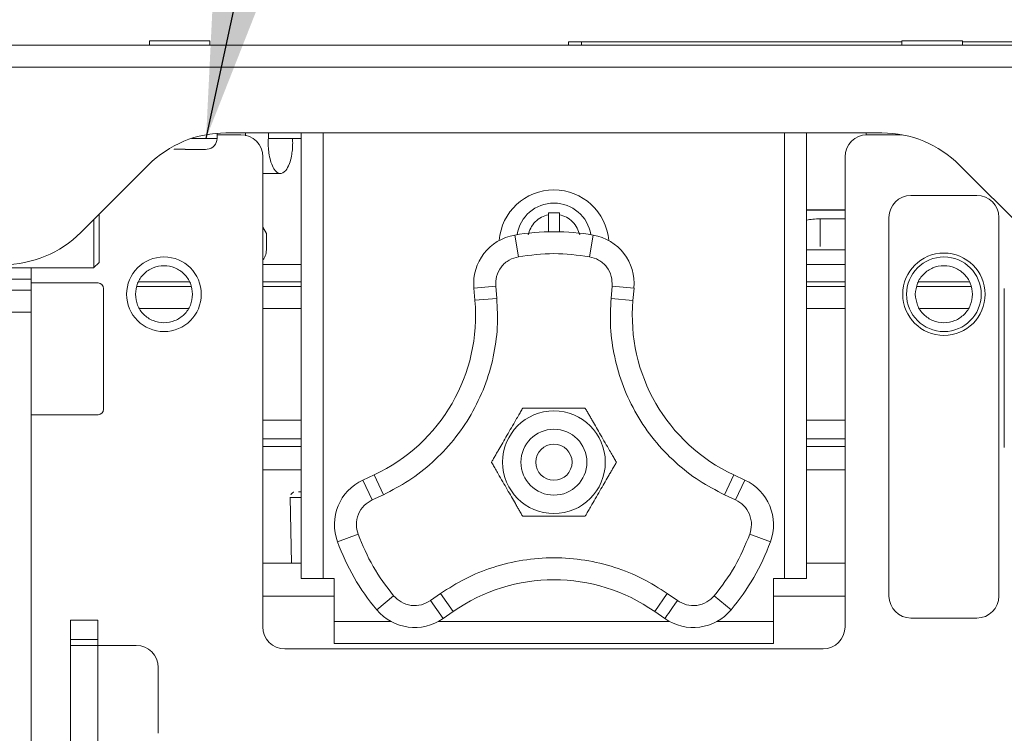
# Model space of a CAD drawing. Header units: millimetres. Extents: x 40090 to 187415, y -53271 to 40260.
# Tile 397 of 406: x 141702 to 141792, y 33776 to 33841. Entities that reach past the tile are written whole.
import ezdxf

# ---------------------------------------------------------------- set-up
doc = ezdxf.new("R2010")
doc.units = ezdxf.units.MM
doc.layers.add('AVM_projekce', color=240, linetype='Continuous')
doc.layers.add('AVM_reproduktor', color=6, linetype='Continuous')
doc.styles.add('AVM', font='arial.ttf')
doc.dimstyles.new('AVM-1_50', dxfattribs={"dimscale": 40, "dimtxt": 2.5, "dimasz": 2.5, "dimexe": 1.25, "dimexo": 0.625, "dimtad": 1, "dimdec": 0, "dimrnd": 1, "dimtxsty": 'AVM', "dimcen": 2.5, "dimclrd": 256, "dimclre": 256, "dimclrt": 256, "dimadec": 0, "dimazin": 0, "dimtfac": 1, "dimtdec": 0, "dimtmove": 0, "dimatfit": 3, "dimfxl": 0, "dimarcsym": 0})

# ---------------------------------------------------------------- blocks, each defined once
blk = doc.blocks.new('SB885ix-top')
at = {"linetype": 'Continuous', "lineweight": 15}
for p, q in [((-38.148, 0.097), (-38.148, -0.303)), ((-32.649, 0.097), (-38.148, 0.097)), ((-32.649, -0.303), (-32.649, 0.097)), ((1.168, 0), (0, 0)), ((0, -0.303), (0, 0)), ((30.349, 0), (1.168, 0)), ((1.168, 0), (1.168, -0.303)), ((30.349, 0.097), (30.349, -0.303)), ((35.849, 0.097), (30.349, 0.097)), ((35.849, -0.303), (35.849, 0.097)), ((811.6, 0), (35.849, 0)), ((63.867, -0.303), (-66.622, -0.303)), ((-66.622, -2.303), (63.867, -2.303)), ((-34.314, -8.804), (-31.999, -8.804)), ((-31.999, -8.804), (-31.999, -8.336)), ((-29.829, -8.476), (-31.999, -8.476)), ((-31.187, -8.303), (28.527, -8.303)), ((-27.326, -8.774), (-27.326, -8.303)), ((-27.326, -8.799), (-27.326, -8.774)), ((-24.329, -8.799), (-27.326, -8.799)), ((-24.329, -48.901), (-24.329, -8.303)), ((-22.329, -48.901), (-22.329, -8.303)), ((19.669, -8.303), (19.669, -48.901)), ((21.669, -8.303), (21.669, -48.901)), ((30.379, -8.476), (27.169, -8.476)), ((-35.899, -9.804), (-35.899, -9.793)), ((-34.899, -9.793), (-34.899, -9.804)), ((-33.051, -9.804), (-32.899, -9.793)), ((-32.899, -9.793), (-32.899, -9.799)), ((-27.829, -53.301), (-27.829, -10.476)), ((25.169, -10.476), (25.169, -53.301)), ((-44.4, -17.374), (-38.257, -11.231)), ((35.598, -11.231), (41.74, -17.374)), ((-27.829, -12), (-26.226, -12)), ((31.169, -13.999), (37.169, -13.999)), ((-1.83, -15.752), (-1.83, -15.599)), ((-1.83, -17.308), (-1.83, -15.752)), ((-0.83, -15.599), (-0.83, -15.752)), ((-0.83, -15.752), (-0.83, -17.308)), ((25.169, -15.311), (21.669, -15.311)), ((25.169, -15.328), (21.669, -15.328)), ((29.169, -50.498), (29.169, -15.999)), ((39.168, -15.999), (39.168, -50.498)), ((-27.499, -17.456), (-27.829, -16.886)), ((25.169, -16.135), (22.899, -16.135)), ((22.899, -16.135), (22.899, -18.644)), ((-27.499, -17.456), (-27.499, -18.956)), ((-4.561, -19.579), (-4.902, -17.608)), ((2.242, -17.608), (1.902, -19.579)), ((21.669, -18.957), (25.169, -18.957)), ((-51.828, -20.599), (-43.227, -20.599)), ((-48.928, -20.599), (-48.928, -21.625)), ((-43.23, -20.6), (-42.726, -20.096)), ((-27.829, -20.299), (-24.329, -20.299)), ((21.669, -20.299), (25.169, -20.299)), ((-48.928, -21.625), (-51.428, -21.625)), ((-48.928, -21.625), (-48.928, -22.625)), ((-48.928, -21.975), (-42.828, -21.975)), ((-39.289, -22.299), (-34.368, -22.299)), ((-34.518, -21.867), (-39.139, -21.867)), ((-24.329, -21.867), (-27.829, -21.867)), ((-27.829, -22.299), (-24.329, -22.299)), ((-8.619, -22.434), (-6.627, -22.26)), ((-6.529, -23.38), (-6.627, -22.26)), ((3.967, -22.26), (3.869, -23.38)), ((3.967, -22.26), (5.959, -22.434)), ((25.169, -21.867), (21.669, -21.867)), ((25.169, -22.299), (21.669, -22.299)), ((36.629, -22.299), (31.708, -22.299)), ((36.479, -21.867), (31.858, -21.867)), ((-48.928, -22.625), (-51.428, -22.625)), ((-48.928, -22.625), (-48.928, -24.625)), ((-42.328, -22.475), (-42.328, -33.475)), ((-8.619, -22.434), (-8.521, -23.554)), ((5.861, -23.555), (5.959, -22.434)), ((39.668, -36.975), (39.668, -22.475)), ((-6.529, -23.38), (-8.521, -23.554)), ((5.861, -23.555), (3.869, -23.38)), ((-51.428, -24.625), (-48.928, -24.625)), ((-48.928, -24.625), (-48.928, -87.646)), ((-39.027, -24.299), (-34.63, -24.299)), ((-27.829, -24.299), (-24.329, -24.299)), ((21.669, -24.299), (25.169, -24.299)), ((31.97, -24.299), (36.367, -24.299)), ((-42.828, -33.975), (-48.928, -33.975)), ((-24.329, -34.457), (-27.829, -34.457)), ((25.169, -34.457), (21.669, -34.457)), ((-27.829, -36.162), (-24.329, -36.162)), ((21.669, -36.162), (25.169, -36.162)), ((-24.329, -36.877), (-27.829, -36.877)), ((25.169, -36.877), (21.669, -36.877)), ((-24.329, -38.994), (-27.829, -38.994)), ((25.169, -38.994), (21.669, -38.994)), ((-17.697, -39.447), (-18.716, -39.923)), ((-17.87, -41.735), (-18.716, -39.923)), ((-17.697, -39.447), (-16.851, -41.26)), ((14.192, -41.26), (15.037, -39.447)), ((16.056, -39.923), (15.037, -39.447)), ((16.056, -39.923), (15.211, -41.735)), ((-25.334, -41.498), (-25.334, -41.507)), ((-25.334, -41.498), (-25.334, -41.507)), ((-25.334, -41.498), (-25.334, -41.507)), ((-25.334, -41.498), (-25.334, -41.507)), ((-25.334, -41.507), (-25.229, -47.498)), ((-17.87, -41.735), (-16.851, -41.26)), ((14.192, -41.26), (15.211, -41.735)), ((-19.16, -44.864), (-21.037, -45.555)), ((16.5, -44.864), (18.377, -45.555)), ((-27.829, -47.498), (-24.329, -47.498)), ((21.669, -47.498), (25.169, -47.498)), ((-24.329, -48.901), (-22.329, -48.901)), ((-22.329, -48.901), (-21.329, -48.901)), ((-21.329, -48.901), (-21.329, -52.801)), ((18.669, -52.801), (18.669, -48.901)), ((19.669, -48.901), (18.669, -48.901)), ((19.669, -48.901), (21.669, -48.901)), ((-27.829, -50.498), (-21.329, -50.498)), ((-15.928, -50.461), (-17.465, -51.741)), ((-11.653, -50.265), (-12.574, -50.909)), ((-11.427, -52.548), (-12.574, -50.909)), ((-11.653, -50.265), (-10.506, -51.903)), ((7.846, -51.903), (8.993, -50.264)), ((9.914, -50.909), (8.993, -50.264)), ((13.268, -50.461), (14.805, -51.741)), ((18.669, -50.498), (25.169, -50.498)), ((-11.427, -52.548), (-10.506, -51.903)), ((7.846, -51.903), (8.767, -52.548)), ((-42.848, -52.687), (-45.348, -52.687)), ((-45.348, -52.687), (-45.348, -54.437)), ((-42.848, -52.687), (-42.848, -54.437)), ((-21.329, -52.801), (-21.329, -54.801)), ((-21.329, -52.801), (-16.181, -52.801)), ((-11.833, -52.801), (9.174, -52.801)), ((13.522, -52.801), (18.669, -52.801)), ((18.669, -54.801), (18.669, -52.801)), ((37.169, -52.498), (31.169, -52.498)), ((-45.348, -54.437), (-42.848, -54.437)), ((-45.348, -54.437), (-45.348, -54.998)), ((-42.848, -54.998), (-42.848, -54.437)), ((-45.348, -54.998), (-45.348, -64.997)), ((-42.848, -54.998), (-45.348, -54.998)), ((-42.848, -64.997), (-42.848, -54.998)), ((-39.348, -54.998), (-42.848, -54.998)), ((23.169, -55.301), (-25.829, -55.301)), ((18.669, -54.801), (-21.329, -54.801)), ((-37.349, -62.998), (-37.349, -56.998))]:
    blk.add_line(p, q, dxfattribs=at)
at = {"linetype": 'Continuous', "lineweight": 15, "flags": 128}
blk.add_lwpolyline([(9.914, -50.909), (9.69, -51.229), (9.475, -51.536), (9.277, -51.819), (9.103, -52.068), (8.96, -52.271), (8.854, -52.423), (8.789, -52.516), (8.767, -52.548)], dxfattribs=at)
at = {"linetype": 'Continuous', "lineweight": 15}
for centre, radius in [((-36.829, -22.999), 3.4), ((34.169, -22.999), 3.75), ((34.169, -22.999), 3.4), ((-1.33, -38.301), 4.675), ((-1.33, -38.301), 3), ((-1.33, -38.301), 1.65)]:
    blk.add_circle(centre, radius, dxfattribs=at)
for centre, radius, start, end in [((-31.187, -18.302), 10, 90, 135), ((-32.999, -8.804), 1, 275.71028, 0), ((-29.829, -10.476), 2, 0, 90), ((27.169, -10.476), 2, 90, 180), ((28.527, -18.302), 10, 45, 90), ((-1.33, -18.499), 5, 4.52406, 175.47585), ((31.169, -15.999), 2, 90, 180), ((37.169, -15.999), 2, 0, 90), ((-1.33, -18.099), 3.4, 8.91039, 171.08961), ((-51.47, -10.303), 10, 270, 315), ((-4.136, -22.043), 4.5, 99.79291, 184.99578), ((-1.33, -38.301), 20.999, 80.20716, 99.79291), ((1.476, -22.043), 4.5, 355.00521, 80.20716), ((-42.828, -22.475), 0.5, 0, 90), ((-24.46, -24.948), 15.999, 295.00521, 4.99578), ((21.8, -24.948), 15.999, 175.00521, 244.99578), ((-42.828, -33.475), 0.5, 270, 0), ((-16.814, -44.001), 4.5, 115.00521, 200.20716), ((14.154, -44.001), 4.5, 339.79291, 64.99578), ((-1.33, -38.301), 20.999, 200.20716, 219.79291), ((-1.33, -38.301), 20.999, 320.20716, 339.79291), ((-1.33, -65.009), 15.999, 55.00521, 124.99578), ((31.169, -50.498), 2, 180, 270), ((37.169, -50.498), 2, 270, 0), ((-14.007, -48.861), 4.5, 219.79291, 304.99578), ((11.348, -48.861), 4.5, 235.00521, 320.20716), ((-25.829, -53.301), 2, 180, 270), ((23.169, -53.301), 2, 270, 0), ((-39.348, -56.998), 2, 0, 90)]:
    blk.add_arc(centre, radius, start, end, dxfattribs=at)
blk.add_ellipse((22.899, -16.63), major_axis=(1.849, 0), ratio=0.267976, start_param=1.570796, end_param=2.298429, dxfattribs=at)
for points, knots in [([(-29.399, -8.303), (-29.399, -8.353), (-29.399, -8.429), (-29.399, -8.524), (-29.399, -8.556)], [0, 0, 0, 0, 0.671603, 1, 1, 1, 1]), ([(-25.125, -8.799), (-25.119, -8.932), (-25.105, -9.278), (-25.134, -9.847), (-25.23, -10.519), (-25.43, -11.238), (-25.792, -11.874), (-26.285, -12.104), (-26.751, -11.765), (-27.075, -11.078), (-27.248, -10.393), (-27.325, -9.752), (-27.345, -9.223), (-27.333, -8.932), (-27.328, -8.798)], [0, 0, 0, 0, 0.033524, 0.087073, 0.140397, 0.222753, 0.345344, 0.517516, 0.692452, 0.793051, 0.868968, 0.926776, 0.966464, 1, 1, 1, 1]), ([(27.099, -8.303), (27.099, -8.351), (27.099, -8.407), (27.099, -8.48), (27.099, -8.49)], [0, 0, 0, 0, 0.857529, 1, 1, 1, 1]), ([(-35.899, -9.793), (-35.732, -9.796), (-35.399, -9.802), (-35.065, -9.796), (-34.899, -9.793)], [0, 0, 0, 0, 0.499815, 1, 1, 1, 1]), ([(-34.899, -9.804), (-34.682, -9.804), (-34.239, -9.804), (-33.68, -9.804), (-33.249, -9.804), (-33.116, -9.804), (-33.051, -9.804)], [0, 0, 0, 0, 0.244755, 0.500003, 0.755254, 1, 1, 1, 1]), ([(-42.728, -17.599), (-42.728, -17.277), (-42.728, -16.632), (-42.728, -15.957), (-42.728, -15.744), (-42.728, -15.702)], [0, 0, 0, 0, 0.44673, 0.893461, 1, 1, 1, 1]), ([(-3.677, -17.599), (-3.612, -17.383), (-3.479, -16.94), (-3.049, -16.381), (-2.489, -15.95), (-2.047, -15.817), (-1.83, -15.752)], [0, 0, 0, 0, 0.244752, 0.5, 0.755247, 1, 1, 1, 1]), ([(-1.83, -15.599), (-1.663, -15.599), (-1.33, -15.599), (-0.997, -15.599), (-0.83, -15.599)], [0, 0, 0, 0, 0.499816, 1, 1, 1, 1]), ([(-0.83, -15.752), (-0.613, -15.817), (-0.171, -15.95), (0.389, -16.381), (0.82, -16.94), (0.952, -17.383), (1.017, -17.599)], [0, 0, 0, 0, 0.244752, 0.5, 0.755248, 1, 1, 1, 1]), ([(-43.228, -17.599), (-43.228, -17.193), (-43.228, -16.684), (-43.228, -16.284), (-43.228, -16.202)], [0, 0, 0, 0, 0.7963461, 1, 1, 1, 1]), ([(-43.228, -20.599), (-43.228, -20.554), (-43.228, -20.464), (-43.228, -19.77), (-43.228, -18.779), (-43.228, -17.992), (-43.228, -17.599)], [0, 0, 0, 0, 0.2500099, 0.5000004, 0.7500024, 1, 1, 1, 1]), ([(-42.728, -20.099), (-42.728, -20.062), (-42.728, -19.986), (-42.728, -19.408), (-42.728, -18.582), (-42.728, -17.927), (-42.728, -17.599)], [0, 0, 0, 0, 0.2500097, 0.4999991, 0.7499999, 1, 1, 1, 1]), ([(-27.829, -19.881), (-27.802, -19.849), (-27.709, -19.739), (-27.56, -19.434), (-27.523, -19.144), (-27.499, -18.956)], [0, 0, 0, 0, 0.124668, 0.434177, 1, 1, 1, 1]), ([(-4.561, -19.579), (-4.851, -19.661), (-5.451, -19.83), (-6.161, -20.483), (-6.611, -21.337), (-6.622, -21.96), (-6.627, -22.26)], [0, 0, 0, 0, 0.2411587, 0.4999999, 0.758841, 1, 1, 1, 1]), ([(1.902, -19.579), (0.824, -19.441), (-1.33, -19.164), (-3.484, -19.441), (-4.561, -19.579)], [0, 0, 0, 0, 0.5, 1, 1, 1, 1]), ([(3.967, -22.26), (3.962, -21.96), (3.951, -21.337), (3.501, -20.483), (2.791, -19.83), (2.191, -19.661), (1.902, -19.579)], [0, 0, 0, 0, 0.2411593, 0.4999998, 0.758841, 1, 1, 1, 1]), ([(-39.428, -22.999), (-39.389, -22.659), (-39.311, -21.978), (-38.71, -21.113), (-37.851, -20.535), (-36.829, -20.332), (-35.807, -20.535), (-34.947, -21.113), (-34.346, -21.978), (-34.268, -22.659), (-34.229, -22.999)], [0, 0, 0, 0, 0.1250001, 0.2500001, 0.375, 0.5, 0.6249999, 0.7499998, 0.8749998, 1, 1, 1, 1]), ([(31.569, -22.999), (31.608, -22.659), (31.686, -21.978), (32.287, -21.113), (33.147, -20.535), (34.169, -20.332), (35.191, -20.535), (36.05, -21.113), (36.651, -21.978), (36.729, -22.659), (36.769, -22.999)], [0, 0, 0, 0, 0.125, 0.25, 0.375, 0.5, 0.625, 0.75, 0.875, 1, 1, 1, 1]), ([(-34.229, -22.999), (-34.268, -23.339), (-34.346, -24.02), (-34.947, -24.885), (-35.807, -25.464), (-36.829, -25.667), (-37.851, -25.464), (-38.71, -24.885), (-39.311, -24.02), (-39.389, -23.339), (-39.428, -22.999)], [0, 0, 0, 0, 0.125, 0.25, 0.375, 0.5, 0.625, 0.75, 0.875, 1, 1, 1, 1]), ([(36.769, -22.999), (36.729, -23.339), (36.651, -24.02), (36.05, -24.885), (35.191, -25.464), (34.169, -25.667), (33.147, -25.464), (32.287, -24.885), (31.686, -24.02), (31.608, -23.339), (31.569, -22.999)], [0, 0, 0, 0, 0.125, 0.25, 0.375, 0.5, 0.625, 0.75, 0.875, 1, 1, 1, 1]), ([(-6.529, -23.38), (-6.489, -24.259), (-6.409, -26.047), (-6.8, -28.753), (-7.589, -31.431), (-8.808, -33.984), (-10.409, -36.316), (-12.334, -38.339), (-14.482, -40.03), (-16.071, -40.855), (-16.851, -41.26)], [0, 0, 0, 0, 0.119881, 0.244044, 0.371237, 0.5, 0.628763, 0.755956, 0.880119, 1, 1, 1, 1]), ([(14.192, -41.26), (13.411, -40.855), (11.823, -40.03), (9.674, -38.339), (7.749, -36.317), (6.148, -33.984), (4.929, -31.431), (4.14, -28.753), (3.749, -26.047), (3.83, -24.259), (3.869, -23.38)], [0, 0, 0, 0, 0.119881, 0.244044, 0.371237, 0.5, 0.628763, 0.755956, 0.880119, 1, 1, 1, 1]), ([(-7.017, -38.301), (-7.011, -38.291), (-6.998, -38.27), (-6.895, -38.091), (-6.738, -37.819), (-6.544, -37.483), (-6.302, -37.063), (-5.988, -36.521), (-5.601, -35.85), (-5.196, -35.148), (-4.829, -34.513), (-4.57, -34.064), (-4.415, -33.795), (-4.299, -33.595), (-4.197, -33.418), (-4.181, -33.39), (-4.173, -33.377)], [0, 0, 0, 0, 0.0490685, 0.0979534, 0.1710381, 0.2272079, 0.2848576, 0.3887396, 0.4951921, 0.6109712, 0.7297, 0.808892, 0.8483871, 0.8888488, 0.9444936, 1, 1, 1, 1]), ([(-4.173, -33.377), (-4.161, -33.377), (-4.137, -33.377), (-3.93, -33.377), (-3.616, -33.377), (-3.228, -33.377), (-2.743, -33.377), (-2.117, -33.377), (-1.342, -33.377), (-0.532, -33.377), (0.201, -33.377), (0.72, -33.377), (1.031, -33.377), (1.262, -33.377), (1.466, -33.377), (1.498, -33.377), (1.513, -33.377)], [0, 0, 0, 0, 0.049069, 0.097953, 0.171038, 0.227208, 0.284858, 0.38874, 0.495193, 0.610971, 0.7297, 0.808892, 0.848387, 0.888849, 0.944494, 1, 1, 1, 1]), ([(1.513, -33.377), (1.519, -33.387), (1.532, -33.408), (1.635, -33.587), (1.792, -33.859), (1.986, -34.196), (2.228, -34.615), (2.542, -35.158), (2.929, -35.828), (3.334, -36.53), (3.701, -37.165), (3.96, -37.614), (4.115, -37.884), (4.231, -38.083), (4.333, -38.261), (4.349, -38.288), (4.357, -38.301)], [0, 0, 0, 0, 0.049068, 0.097953, 0.171038, 0.227208, 0.284858, 0.38874, 0.495192, 0.610971, 0.7297, 0.808892, 0.848387, 0.888849, 0.944494, 1, 1, 1, 1]), ([(-4.173, -43.226), (-4.179, -43.216), (-4.192, -43.195), (-4.295, -43.016), (-4.452, -42.744), (-4.646, -42.407), (-4.888, -41.988), (-5.202, -41.445), (-5.589, -40.775), (-5.994, -40.073), (-6.361, -39.438), (-6.62, -38.989), (-6.775, -38.719), (-6.891, -38.52), (-6.993, -38.342), (-7.009, -38.315), (-7.017, -38.301)], [0, 0, 0, 0, 0.049068, 0.097953, 0.171038, 0.227208, 0.284858, 0.38874, 0.495192, 0.610971, 0.7297, 0.808892, 0.848387, 0.888849, 0.944494, 1, 1, 1, 1]), ([(4.357, -38.301), (4.351, -38.312), (4.338, -38.333), (4.235, -38.512), (4.078, -38.784), (3.884, -39.12), (3.642, -39.54), (3.329, -40.082), (2.941, -40.753), (2.536, -41.455), (2.169, -42.09), (1.91, -42.539), (1.755, -42.808), (1.639, -43.008), (1.537, -43.185), (1.521, -43.213), (1.513, -43.226)], [0, 0, 0, 0, 0.049069, 0.097953, 0.171038, 0.227208, 0.284858, 0.38874, 0.495192, 0.610971, 0.7297, 0.808892, 0.848387, 0.888849, 0.944494, 1, 1, 1, 1]), ([(-25.019, -41.035), (-25.021, -41.036), (-25.087, -41.048), (-25.192, -41.133), (-25.253, -41.237), (-25.282, -41.286)], [0, 0, 0, 0, 0.01597, 0.542108, 1, 1, 1, 1]), ([(-25.019, -41.035), (-25.021, -41.036), (-25.087, -41.048), (-25.192, -41.133), (-25.253, -41.237), (-25.282, -41.286)], [0, 0, 0, 0, 0.01597, 0.542108, 1, 1, 1, 1]), ([(-25.019, -41.035), (-25.021, -41.036), (-25.087, -41.048), (-25.192, -41.133), (-25.253, -41.237), (-25.282, -41.286)], [0, 0, 0, 0, 0.01597, 0.542108, 1, 1, 1, 1]), ([(-25.019, -41.035), (-25.021, -41.036), (-25.087, -41.048), (-25.192, -41.133), (-25.253, -41.237), (-25.282, -41.286)], [0, 0, 0, 0, 0.01597, 0.542108, 1, 1, 1, 1]), ([(-24.329, -40.998), (-24.346, -40.998), (-24.551, -40.998), (-24.561, -40.998), (-24.571, -40.998)], [0, 0, 0, 0, 0.080383, 1, 1, 1, 1]), ([(-24.329, -40.998), (-24.346, -40.998), (-24.551, -40.998), (-24.561, -40.998), (-24.571, -40.998)], [0, 0, 0, 0, 0.080383, 1, 1, 1, 1]), ([(-24.329, -40.998), (-24.346, -40.998), (-24.549, -40.998), (-24.559, -40.998), (-24.569, -40.998)], [0, 0, 0, 0, 0.081027, 1, 1, 1, 1]), ([(-24.329, -40.998), (-24.346, -40.998), (-24.549, -40.998), (-24.559, -40.998), (-24.569, -40.998)], [0, 0, 0, 0, 0.081027, 1, 1, 1, 1]), ([(-24.329, -41.51), (-24.505, -41.51), (-24.941, -41.51), (-25.243, -41.509), (-25.303, -41.508), (-25.334, -41.507)], [0, 0, 0, 0, 0.250573, 0.621102, 1, 1, 1, 1]), ([(-24.329, -41.51), (-24.502, -41.51), (-24.936, -41.51), (-25.198, -41.509), (-25.25, -41.508), (-25.269, -41.508)], [0, 0, 0, 0, 0.3032008, 0.7575041, 1, 1, 1, 1]), ([(-24.329, -41.51), (-24.502, -41.51), (-24.936, -41.51), (-25.198, -41.509), (-25.25, -41.508), (-25.269, -41.508)], [0, 0, 0, 0, 0.3032008, 0.7575041, 1, 1, 1, 1]), ([(-24.329, -41.51), (-24.504, -41.51), (-24.938, -41.51), (-25.196, -41.509), (-25.247, -41.508), (-25.263, -41.508)], [0, 0, 0, 0, 0.313011, 0.77587, 1, 1, 1, 1]), ([(-17.87, -41.735), (-18.128, -41.89), (-18.662, -42.211), (-19.177, -43.027), (-19.387, -43.969), (-19.234, -44.573), (-19.16, -44.864)], [0, 0, 0, 0, 0.2411591, 0.5000003, 0.7588411, 1, 1, 1, 1]), ([(16.5, -44.864), (16.574, -44.573), (16.727, -43.969), (16.517, -43.027), (16.003, -42.211), (15.468, -41.89), (15.211, -41.735)], [0, 0, 0, 0, 0.241159, 0.5, 0.758842, 1, 1, 1, 1]), ([(1.513, -43.226), (1.501, -43.226), (1.477, -43.226), (1.27, -43.226), (0.956, -43.226), (0.568, -43.226), (0.084, -43.226), (-0.543, -43.226), (-1.318, -43.226), (-2.128, -43.226), (-2.861, -43.226), (-3.379, -43.226), (-3.691, -43.226), (-3.921, -43.226), (-4.126, -43.226), (-4.158, -43.226), (-4.173, -43.226)], [0, 0, 0, 0, 0.049068, 0.097953, 0.171038, 0.227208, 0.284857, 0.38874, 0.495192, 0.610971, 0.7297, 0.808892, 0.848387, 0.888849, 0.944494, 1, 1, 1, 1]), ([(-19.16, -44.864), (-18.741, -45.866), (-17.904, -47.87), (-16.587, -49.598), (-15.928, -50.461)], [0, 0, 0, 0, 0.5, 1, 1, 1, 1]), ([(13.268, -50.461), (13.927, -49.598), (15.244, -47.87), (16.081, -45.866), (16.5, -44.864)], [0, 0, 0, 0, 0.5, 1, 1, 1, 1]), ([(-11.653, -50.265), (-10.912, -49.791), (-9.403, -48.828), (-6.865, -47.813), (-4.151, -47.157), (-1.33, -46.936), (1.49, -47.157), (4.205, -47.813), (6.743, -48.828), (8.252, -49.791), (8.993, -50.264)], [0, 0, 0, 0, 0.119881, 0.244044, 0.371237, 0.5, 0.628763, 0.755956, 0.880119, 1, 1, 1, 1]), ([(-15.928, -50.461), (-15.713, -50.671), (-15.266, -51.106), (-14.346, -51.395), (-13.382, -51.357), (-12.837, -51.055), (-12.574, -50.909)], [0, 0, 0, 0, 0.241159, 0.5, 0.758841, 1, 1, 1, 1]), ([(9.914, -50.909), (10.177, -51.055), (10.722, -51.357), (11.686, -51.395), (12.606, -51.106), (13.053, -50.671), (13.268, -50.461)], [0, 0, 0, 0, 0.2411602, 0.5000011, 0.7588409, 1, 1, 1, 1])]:
    blk.add_open_spline(points, degree=3, knots=knots, dxfattribs=at)

msp = doc.modelspace()

# ---------------------------------------------------------------- block references
at = {"layer": 'AVM_projekce'}
msp.add_blockref('SB885ix-top', (141752.126, 33838.8), dxfattribs=at)

# ---------------------------------------------------------------- leaders
at = {"layer": 'AVM_reproduktor', "annotation_type": 0, "has_hookline": 1, "hookline_direction": 0, "text_width": 302.967}
msp.add_leader([(141719.128, 33829.996), (141837.904, 34381.632), (141937.904, 34381.632)], dimstyle='AVM-1_50', override={"dimgap": 0.625, "dimtad": 0}, dxfattribs=at)

doc.saveas('drawing.dxf')
